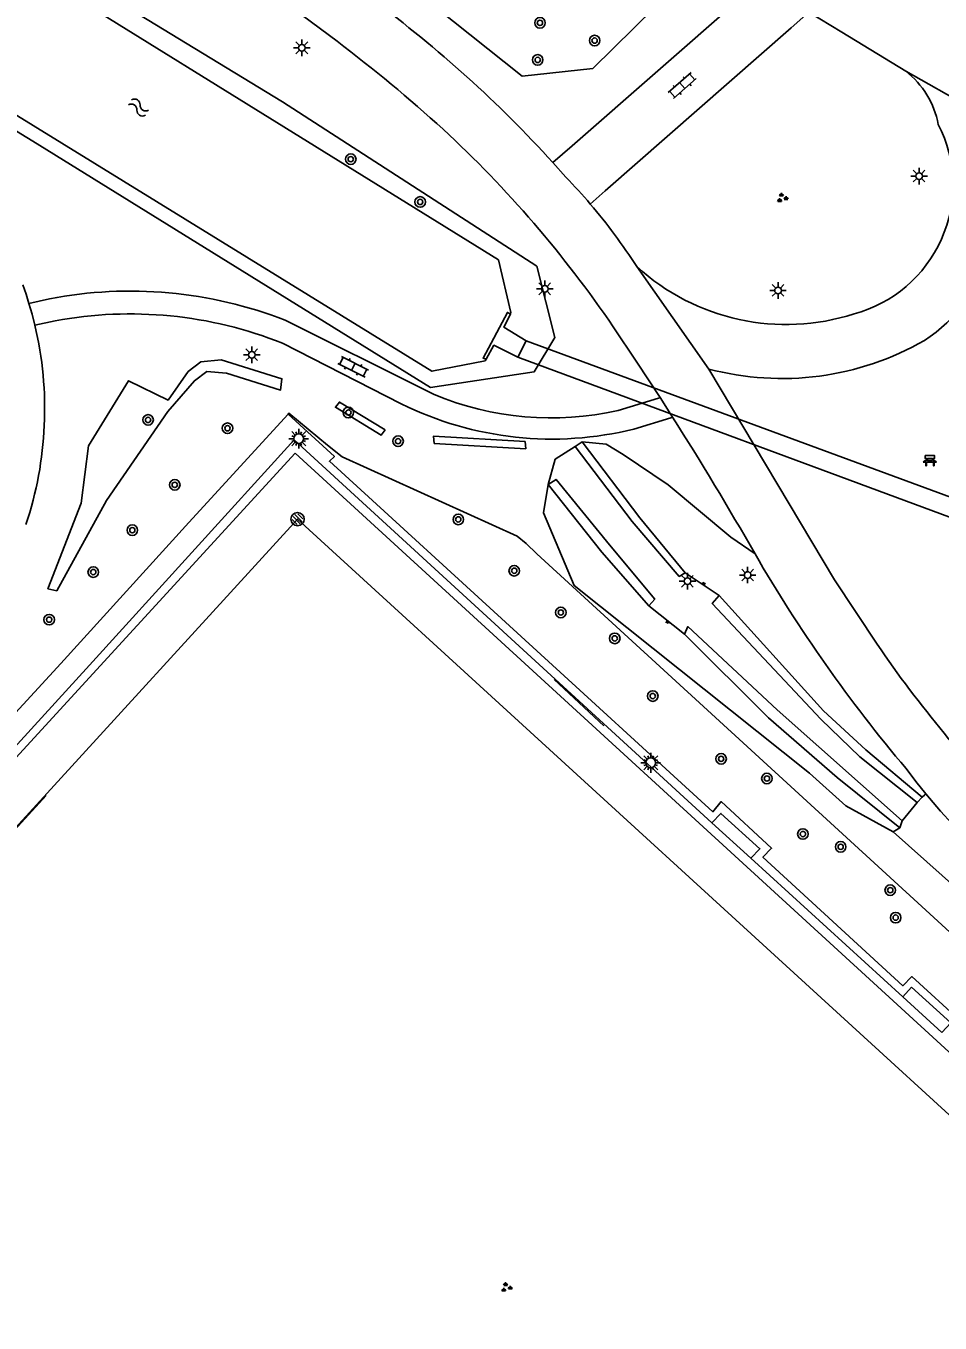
# Model space of a CAD drawing. Extents: x 128000 to 131008, y 398996 to 402500.
# Drawn here: x 128875.2 to 128944.2, y 399960.8 to 400058.8 of the extents above; entities that cross this region are included whole.
import ezdxf

# ---------------------------------------------------------------- set-up
doc = ezdxf.new("R2010")
doc.units = 0
for name, color, linetype in [('bs-afsc-ballenvanger', 7, 'Continuous'), ('bs-afsc-belijning', 7, 'Continuous'), ('bs-afsc-doel', 7, 'Continuous'), ('bs-afsc-hekwerk laag', 7, 'Continuous'), ('bs-afsc-poort', 7, 'Continuous'), ('bs-symb-cornervlag', 7, 'Continuous'), ('bs-symb-veldverlichting', 7, 'Continuous'), ('gg-afsc-haag', 7, 'Continuous'), ('gg-afsc-hekwerk', 7, 'Continuous'), ('gg-bbg-overig bouwwerk', 7, 'Continuous'), ('gg-knt-BGT kruinlijn', 7, 'Continuous'), ('gg-knt-bovenkant onderkant talud', 7, 'Continuous'), ('gg-knt-verharding', 7, 'Continuous'), ('gg-kntw-beschoeiing', 7, 'Continuous'), ('gg-kwrk-duiker nz vlak', 7, 'Continuous'), ('gg-kwrk-uitstroombak niveau min 01', 7, 'Continuous'), ('gt-grn-groengrens', 7, 'Continuous'), ('gt-grn-weggrens', 7, 'Continuous'), ('gt-symb-bank', 7, 'Continuous'), ('gt-symb-boom', 7, 'Continuous'), ('gt-symb-groenvak', 7, 'Continuous'), ('gt-symb-klinker verharding', 7, 'Continuous'), ('gt-symb-lichtmast', 7, 'Continuous'), ('gt-symb-talud symbool', 7, 'Continuous'), ('gt-symb-watersymbool', 7, 'Continuous')]:
    doc.layers.add(name, color=color, linetype=linetype)

# ---------------------------------------------------------------- blocks, each defined once
blk = doc.blocks.new('gt0-BOOM')
at = {"layer": 'gt-symb-boom'}
for radius in [0.4, 0.2]:
    blk.add_circle((0, 0), radius, dxfattribs=at)
blk = doc.blocks.new('gt0-KL1')
at = {"layer": 'gt-symb-klinker verharding'}
for p, q in [((-1.15, 0.3), (1.15, 0.3)), ((-1, -0.3), (-1, 0.3)), ((-0.5, 0.3), (-0.5, 0.45)), ((0, -0.3), (0, 0.3)), ((0.5, 0.3), (0.5, 0.45)), ((1, -0.3), (1, 0.3)), ((-1.15, -0.3), (1.15, -0.3)), ((-0.5, -0.45), (-0.5, -0.3)), ((0.5, -0.45), (0.5, -0.3))]:
    blk.add_line(p, q, dxfattribs=at)
blk = doc.blocks.new('gt0-LMAST')
at = {"layer": 'gt-symb-lichtmast'}
for p, q in [((-0.182, 0.173), (-0.447, 0.438)), ((-0.005, 0.246), (-0.005, 0.621)), ((0.172, 0.173), (0.437, 0.438)), ((-0.255, -0.004), (-0.63, -0.004)), ((-0.182, -0.181), (-0.447, -0.446)), ((-0.005, -0.254), (-0.005, -0.629)), ((0.437, -0.446), (0.172, -0.181)), ((0.245, -0.004), (0.62, -0.004))]:
    blk.add_line(p, q, dxfattribs=at)
blk.add_circle((-0.005, -0.004), 0.25, dxfattribs=at)
blk = doc.blocks.new('bs0-CORNVLG')
at = {"layer": 'bs-symb-cornervlag'}
for p, q in [((-0.345, 0.203), (0.203, -0.345)), ((-0.212, 0.354), (0.345, -0.203)), ((0.025, 0.399), (0.399, 0.025)), ((-0.399, -0.025), (-0.025, -0.399))]:
    blk.add_line(p, q, dxfattribs=at)
blk.add_circle((0, 0), 0.5, dxfattribs=at)
blk = doc.blocks.new('bs0-VELDV')
at = {"layer": 'bs-symb-veldverlichting'}
for p, q in [((-0.375, 0), (-0.75, 0)), ((-0.53, 0.53), (-0.265, 0.265)), ((-0.346, 0.144), (-0.52, 0.215)), ((-0.215, 0.52), (-0.144, 0.346)), ((0, 0.75), (0, 0.375)), ((0.215, 0.52), (0.144, 0.346)), ((0.265, 0.265), (0.53, 0.53)), ((0.346, 0.144), (0.52, 0.215)), ((0.375, 0), (0.75, 0)), ((-0.265, -0.265), (-0.53, -0.53)), ((-0.346, -0.144), (-0.52, -0.215)), ((-0.144, -0.346), (-0.215, -0.52)), ((0, -0.375), (0, -0.75)), ((0.144, -0.346), (0.215, -0.52)), ((0.265, -0.265), (0.53, -0.53)), ((0.346, -0.144), (0.52, -0.215))]:
    blk.add_line(p, q, dxfattribs=at)
blk.add_circle((0, 0), 0.375, dxfattribs=at)
blk = doc.blocks.new('gt0-BANK')
at = {"layer": 'gt-symb-bank'}
for p, q in [((-0.504, 0.274), (-0.322, 0.274)), ((-0.314, 0.265), (-0.314, 0.007)), ((-0.308, 0), (-0.266, 0)), ((-0.258, 0.009), (-0.258, 0.265)), ((-0.251, 0.274), (0.252, 0.274)), ((-0.243, 0.547), (-0.243, 0.412)), ((0.244, 0.487), (0.244, 0.547)), ((0.26, 0.265), (0.26, 0.007)), ((0.266, 0), (0.305, 0)), ((0.311, 0.007), (0.311, 0.265)), ((0.319, 0.274), (0.501, 0.274))]:
    blk.add_line(p, q, dxfattribs=at)
for points in [[(-0.251, 0.404), (-0.362, 0.404), (-0.504, 0.274)], [(-0.362, 0.761), (-0.362, 0.554), (-0.251, 0.554)], [(0.252, 0.554), (0.359, 0.554), (0.359, 0.761), (-0.362, 0.761)], [(0.501, 0.274), (0.359, 0.404), (0.244, 0.404)]]:
    blk.add_lwpolyline(points, dxfattribs=at)
for centre, start, end in [((-0.308, 0.007), 180, 270), ((0.266, 0.007), 180, 270), ((0.305, 0.007), 270, 0)]:
    blk.add_arc(centre, 0.00643, start, end, dxfattribs=at)
for points, degree in [([(-0.322, 0.274), (-0.314, 0.273), (-0.314, 0.265)], 2), ([(-0.266, 0), (-0.258, 0), (-0.258, 0.009)], 2), ([(-0.258, 0.265), (-0.257, 0.274), (-0.251, 0.274)], 2), ([(-0.251, 0.554), (-0.243, 0.553), (-0.243, 0.547)], 2), ([(-0.243, 0.412), (-0.243, 0.404), (-0.251, 0.404)], 2), ([(-0.18, 0.554), (0, 0.554), (0.18, 0.554), (0.189, 0.553), (0.189, 0.547), (0.189, 0.48), (0.189, 0.412), (0.189, 0.404), (0.18, 0.404), (0, 0.404), (-0.18, 0.404), (-0.188, 0.404), (-0.188, 0.412), (-0.188, 0.48), (-0.188, 0.547), (-0.186, 0.554), (-0.18, 0.554)], 3), ([(0.244, 0.547), (0.245, 0.554), (0.252, 0.554)], 2), ([(0.244, 0.404), (0.244, 0.462), (0.244, 0.487)], 2), ([(0.252, 0.274), (0.26, 0.273), (0.26, 0.265)], 2), ([(0.311, 0.265), (0.312, 0.274), (0.319, 0.274)], 2)]:
    blk.add_open_spline(points, degree=degree, dxfattribs=at)
blk = doc.blocks.new('gt0-TALUD_1')
at = {"layer": 'gt-symb-talud symbool'}
for p, q in [((-1, -1), (-1, 0)), ((-0.5, -2), (-0.5, 0)), ((0.5, -2), (0.5, 0)), ((1, -1), (1, 0)), ((0, -1), (0, 0))]:
    blk.add_line(p, q, dxfattribs=at)
blk = doc.blocks.new('gt0-GRVAK')
at = {"layer": 'gt-symb-groenvak'}
for p, q in [((-0.11, 0.189), (-0.228, 0.24)), ((-0.182, 0.153), (0.088, 0.153)), ((-0.091, 0.211), (-0.156, 0.322)), ((-0.047, 0.214), (-0.047, 0.393)), ((-0.004, 0.211), (0.061, 0.322)), ((0.015, 0.189), (0.133, 0.24)), ((0.262, -0.052), (0.197, 0.059)), ((0.305, -0.049), (0.305, 0.13)), ((0.349, -0.052), (0.414, 0.059)), ((-0.245, -0.228), (-0.363, -0.177)), ((-0.318, -0.264), (-0.047, -0.264)), ((-0.226, -0.206), (-0.291, -0.095)), ((-0.183, -0.203), (-0.183, -0.024)), ((-0.139, -0.206), (-0.074, -0.095)), ((-0.12, -0.228), (-0.002, -0.177)), ((0.243, -0.074), (0.125, -0.023)), ((0.17, -0.11), (0.441, -0.11)), ((0.368, -0.074), (0.486, -0.023))]:
    blk.add_line(p, q, dxfattribs=at)
blk = doc.blocks.new('gt0-WA')
at = {"layer": 'gt-symb-watersymbool'}
for centre, start, end in [((-0.323, 0.022), 28.07249, 151.92751), ((0.427, 0.422), 208.07248, 331.92751), ((-0.323, -0.428), 28.07249, 151.92751), ((0.427, -0.028), 208.07248, 331.92751)]:
    blk.add_arc(centre, 0.425, start, end, dxfattribs=at)

msp = doc.modelspace()

# ---------------------------------------------------------------- linework, layer by layer
at = {"layer": 'bs-afsc-ballenvanger'}
msp.add_line((128862.4, 399991.239), (128879.987, 400010.504), dxfattribs=at)
msp.add_lwpolyline([(128877.82, 400010.635), (128887.481, 400021.269), (128894.981, 400029.459)], dxfattribs=at)
at = {"layer": 'bs-afsc-belijning'}
msp.add_lwpolyline([(128969.493, 399954.084), (128926.299, 399906.869), (128852.546, 399974.328), (128895.703, 400021.526), (128969.493, 399954.084)], dxfattribs=at)
at = {"layer": 'bs-afsc-doel'}
for p, q in [((128915.075, 400009.41), (128918.821, 400005.919)), ((128871.653, 399995.138), (128876.733, 400000.664))]:
    msp.add_line(p, q, dxfattribs=at)
at = {"layer": 'bs-afsc-hekwerk laag'}
msp.add_line((128929.919, 399995.927), (128941.389, 399985.458), dxfattribs=at)
msp.add_lwpolyline([(128879.987, 400010.504), (128895.443, 400027.501), (128926.979, 399998.602)], dxfattribs=at)
at = {"layer": 'bs-afsc-poort'}
msp.add_line((128912.958, 400019.674), (128913.776, 400018.907), dxfattribs=at)
at = {"layer": 'gg-afsc-haag'}
for points in [[(128877.532, 400016.111), (128876.857, 400016.264), (128879.37, 400022.726), (128879.916, 400027.069), (128882.949, 400031.973), (128885.921, 400030.509), (128887.445, 400032.669), (128888.411, 400033.401), (128889.937, 400033.546), (128894.525, 400032.118), (128894.418, 400031.268), (128890.339, 400032.53), (128888.846, 400032.675), (128887.914, 400031.973), (128885.9, 400029.641), (128881.285, 400022.926), (128877.532, 400016.111)], [(128902.323, 400028.259), (128898.864, 400030.354), (128898.556, 400029.97), (128902.015, 400027.875), (128902.323, 400028.259)], [(128912.943, 400026.827), (128912.882, 400027.382), (128905.966, 400027.796), (128906.027, 400027.241), (128912.943, 400026.827)], [(128916.663, 400027.019), (128920.974, 400021.355), (128924.526, 400017.204), (128924.961, 400017.471)], [(128917.201, 400027.359), (128921.535, 400021.623), (128924.961, 400017.471)], [(128922.216, 400014.981), (128922.667, 400015.477), (128919.247, 400019.579), (128915.223, 400024.519), (128914.615, 400024.136)], [(128914.615, 400024.136), (128918.676, 400019.03), (128922.216, 400014.981)], [(128942.494, 400000.137), (128938.151, 400003.581), (128935.205, 400006.421), (128927.014, 400015.149), (128927.536, 400015.765)], [(128927.536, 400015.765), (128935.404, 400007.056), (128938.619, 400004.121), (128942.865, 400000.542)], [(128941.358, 399998.749), (128931.918, 400007.127), (128925.174, 400013.409), (128924.914, 400012.846)], [(128924.914, 400012.846), (128931.259, 400006.535), (128936.437, 400002.02), (128941.173, 399998.234)]]:
    msp.add_lwpolyline(points, dxfattribs=at)
at = {"layer": 'gg-afsc-hekwerk'}
for p, q in [((128912.293, 400020.251), (128912.958, 400019.674)), ((128912.958, 400019.674), (128913.776, 400018.907)), ((128913.776, 400018.907), (128975.864, 399962.015)), ((128860.739, 399992.067), (128877.82, 400010.635)), ((128862.4, 399991.239), (128879.987, 400010.504)), ((128929.919, 399995.927), (128941.389, 399985.458))]:
    msp.add_line(p, q, dxfattribs=at)
for points in [[(128877.82, 400010.635), (128887.481, 400021.269), (128894.981, 400029.459)], [(128894.981, 400029.459), (128895.032, 400029.515), (128897.96, 400027.118)], [(128879.987, 400010.504), (128895.443, 400027.501), (128926.979, 399998.602)], [(128897.96, 400027.118), (128899.058, 400026.219), (128912.293, 400020.251)]]:
    msp.add_lwpolyline(points, dxfattribs=at)
at = {"layer": 'gg-bbg-overig bouwwerk'}
for p, q in [((128926.979, 399998.602), (128929.919, 399995.927)), ((128942.058, 399986.189), (128941.389, 399985.458)), ((128941.389, 399985.458), (128944.346, 399982.763))]:
    msp.add_line(p, q, dxfattribs=at)
for points in [[(128929.919, 399995.927), (128930.612, 399996.638), (128927.671, 399999.313), (128926.979, 399998.602)], [(128944.346, 399982.763), (128945.015, 399983.494), (128942.058, 399986.189)]]:
    msp.add_lwpolyline(points, dxfattribs=at)
at = {"layer": 'gg-knt-BGT kruinlijn'}
for points in [[(128786.764, 400131.742), (128802.473, 400122.072), (128840.312, 400098.216), (128844.501, 400095.196), (128845.987, 400093.801), (128852.79, 400084.06), (128857.962, 400076.236), (128858.823, 400075.267), (128860.423, 400074.203), (128863.895, 400071.686), (128894.568, 400053.03), (128913.758, 400040.608)], [(128905.729, 400031.454), (128875.713, 400050.057), (128855.192, 400062.605), (128851.829, 400065.01), (128850.251, 400066.224), (128849.129, 400067.189), (128846.986, 400069.752), (128845.119, 400072.147), (128844.497, 400073.071), (128841.944, 400077.597), (128840.469, 400080.709), (128838.548, 400083.382), (128836.347, 400085.557), (128833.814, 400087.679), (128831.553, 400089.19), (128794.095, 400112.417)], [(128913.758, 400040.608), (128915.137, 400035.238), (128913.569, 400032.654), (128905.729, 400031.454)]]:
    msp.add_lwpolyline(points, dxfattribs=at)
at = {"layer": 'gg-knt-bovenkant onderkant talud'}
for p, q in [((128916.663, 400027.019), (128917.201, 400027.359)), ((128930.24, 400018.903), (128928.417, 400020.157)), ((128924.961, 400017.471), (128927.536, 400015.765)), ((128922.216, 400014.981), (128924.914, 400012.846)), ((128942.865, 400000.542), (128942.494, 400000.137)), ((128942.865, 400000.542), (128943.054, 400000.705)), ((128943.054, 400000.705), (128943.144, 400000.783)), ((128942.494, 400000.137), (128941.358, 399998.749)), ((128941.173, 399998.234), (128940.663, 399997.909)), ((128941.358, 399998.749), (128941.173, 399998.234))]:
    msp.add_line(p, q, dxfattribs=at)
for points in [[(128914.615, 400024.136), (128915.16, 400026.049), (128916.663, 400027.019)], [(128917.201, 400027.359), (128919.013, 400027.184), (128920.288, 400026.398), (128923.672, 400024.11), (128928.417, 400020.157)], [(128940.663, 399997.909), (128937.088, 399999.893), (128934.364, 400002.347), (128916.595, 400016.513), (128914.263, 400021.99), (128914.615, 400024.136)]]:
    msp.add_lwpolyline(points, dxfattribs=at)
at = {"layer": 'gg-knt-verharding'}
for p, q in [((128929.165, 400060.868), (128916.427, 400049.698)), ((128932.969, 400058.607), (128934.315, 400059.788)), ((128918.928, 400046.294), (128932.969, 400058.607)), ((128916.427, 400049.698), (128914.988, 400048.435)), ((128914.988, 400048.435), (128915.965, 400047.343)), ((128917.806, 400045.311), (128918.928, 400046.294)), ((128875.424, 400037.811), (128876.983, 400038.153)), ((128877.407, 400036.495), (128875.867, 400036.168)), ((128894.76, 400036.539), (128905.371, 400031.254)), ((128903.536, 400030.23), (128894.555, 400034.808)), ((128905.371, 400031.254), (128906.015, 400030.933)), ((128919.896, 400029.732), (128922.959, 400030.666)), ((128922.959, 400030.666), (128923.072, 400030.7)), ((128924.017, 400029.221), (128923.072, 400030.7)), ((128923.895, 400029.183), (128921.101, 400028.326)), ((128923.895, 400029.183), (128924.017, 400029.221))]:
    msp.add_line(p, q, dxfattribs=at)
for points in [[(128862.454, 400085.227), (128880.478, 400071.345), (128889.278, 400064.611), (128898.686, 400057.594)], [(128941.62, 400055.339), (128936.796, 400058.293), (128934.315, 400059.788)], [(128875.424, 400037.811), (128875.203, 400038.506), (128874.963, 400039.198)], [(128875.867, 400036.168), (128875.659, 400036.991), (128875.424, 400037.811)], [(128923.072, 400030.7), (128921.323, 400033.381), (128919.542, 400036.041)], [(128926.744, 400032.856), (128936.245, 400016.932), (128939.458, 400012.08)], [(128881.476, 399872.838), (128908.309, 399902.562), (128854.4, 399951.348), (128859.648, 399957.22), (128879.578, 399939.002), (128881.638, 399941.219), (128926.6, 399899.989), (128976.296, 399954.31), (128945.221, 399982.772), (128945.879, 399983.518), (128942.071, 399986.992), (128941.409, 399986.301), (128930.842, 399995.996), (128931.493, 399996.682), (128927.689, 400000.198), (128927.056, 399999.441), (128898.106, 400025.89), (128898.486, 400026.249), (128894.981, 400029.459)], [(128895.531, 400026.496), (128847.492, 399974.171), (128926.473, 399901.859), (128974.467, 399954.212), (128895.531, 400026.496)], [(128943.144, 400000.783), (128942.384, 400001.727), (128941.644, 400002.691)]]:
    msp.add_lwpolyline(points, dxfattribs=at)
for centre, radius, start, end in [((128846.184, 399985.897), 92.978, 42.26847, 53.58239), ((128827.919, 399964.021), 117.319, 47.81972, 52.90065), ((128937.511, 400050.065), 6.686, 10.82231, 52.07717), ((128935.112, 400046.743), 10.067, 284.9979, 27.04367), ((128846.654, 399986.262), 88.265, 34.33097, 47.13741), ((128935.522, 400046.205), 13.48, 303.84753, 15.62002), ((128883.77, 400016.324), 44.707, 40.41941, 43.934), ((128884.007, 400016.54), 44.386, 32.80829, 40.40541), ((128932.588, 400052.919), 16.707, 227.55717, 287.88051), ((128883.09, 400006.705), 32.036, 68.63571, 100.9888), ((128883.063, 400005.99), 31.025, 68.25875, 100.50403), ((128849.078, 400029.822), 27.53, 341.55395, 13.32758), ((128932.269, 400053.726), 21.589, 255.17136, 299.89716), ((128914.823, 400051.915), 22.755, 247.22804, 282.882), ((128914.908, 400053.166), 25.6, 243.627, 283.99989), ((128699.19, 399886.587), 266.255, 29.79848, 32.39162), ((129027.684, 400075.331), 112.603, 210.07435, 220.17302), ((129016.305, 400064.706), 93.14, 214.40387, 224.76502), ((128981.941, 400032.784), 50.292, 219.51726, 227.30178)]:
    msp.add_arc(centre, radius, start, end, dxfattribs=at)
at = {"layer": 'gg-kntw-beschoeiing'}
for points in [[(128863.161, 400070.668), (128910.879, 400041.086), (128911.804, 400037.119), (128911.753, 400037.021)], [(128853.846, 400065.026), (128857.086, 400062.734), (128905.848, 400032.683), (128909.865, 400033.479), (128909.933, 400033.611)]]:
    msp.add_lwpolyline(points, dxfattribs=at)
at = {"layer": 'gg-kwrk-duiker nz vlak'}
for p, q in [((128912.963, 400034.979), (128960.098, 400017.601)), ((128959.295, 400016.335), (128912.325, 400033.748))]:
    msp.add_line(p, q, dxfattribs=at)
at = {"layer": 'gg-kwrk-uitstroombak niveau min 01'}
msp.add_line((128912.325, 400033.748), (128912.963, 400034.979), dxfattribs=at)
for points in [[(128911.753, 400037.021), (128911.541, 400037.133), (128909.711, 400033.677), (128909.933, 400033.611)], [(128912.963, 400034.979), (128911.277, 400036.004), (128911.787, 400037.003), (128911.753, 400037.021)], [(128909.933, 400033.611), (128910.521, 400034.644), (128912.325, 400033.748)]]:
    msp.add_lwpolyline(points, dxfattribs=at)
at = {"layer": 'gt-grn-groengrens'}
for points in [[(128884.338, 400086.585), (128881.292, 400083.178), (128880.19, 400080.828), (128912.663, 400054.955), (128917.984, 400055.547), (128924.27, 400061.72), (128918.824, 400066.311), (128884.338, 400086.585)], [(128984.842, 399964.392), (128978.367, 399968.47), (128964.883, 399978.946), (128962.386, 399978.225), (128955.482, 399984.73), (128940.663, 399997.909)]]:
    msp.add_lwpolyline(points, dxfattribs=at)
at = {"layer": 'gt-grn-weggrens'}
for p, q in [((128941.62, 400055.339), (128948.572, 400051.393)), ((128921.313, 400040.59), (128926.744, 400032.856))]:
    msp.add_line(p, q, dxfattribs=at)

# ---------------------------------------------------------------- block references
at = {"layer": 'bs-symb-cornervlag'}
msp.add_blockref('bs0-CORNVLG', (128895.703, 400021.526), dxfattribs=at)
at = {"layer": 'bs-symb-veldverlichting'}
for p in [(128895.789, 400027.598), (128922.364, 400003.132)]:
    msp.add_blockref('bs0-VELDV', p, dxfattribs=at)
at = {"layer": 'gt-symb-bank'}
msp.add_blockref('gt0-BANK', (128943.445, 400025.556), dxfattribs=at)
at = {"layer": 'gt-symb-boom'}
for p in [(128914.005, 400058.986), (128918.132, 400057.649), (128913.832, 400056.189), (128899.718, 400048.696), (128904.959, 400045.467), (128899.538, 400029.57), (128884.416, 400029.015), (128890.412, 400028.385), (128903.292, 400027.406), (128886.431, 400024.111), (128907.838, 400021.501), (128883.227, 400020.689), (128880.278, 400017.526), (128912.062, 400017.627), (128915.577, 400014.48), (128876.949, 400013.936), (128919.649, 400012.522), (128922.52, 400008.169), (128927.681, 400003.43), (128931.139, 400001.948), (128933.857, 399997.754), (128936.708, 399996.789), (128940.451, 399993.514), (128940.859, 399991.442)]:
    msp.add_blockref('gt0-BOOM', p, dxfattribs=at)
at = {"layer": 'gt-symb-groenvak'}
for p in [(128932.28, 400045.765), (128911.454, 399963.525)]:
    msp.add_blockref('gt0-GRVAK', p, dxfattribs=at)
at = {"layer": 'gt-symb-klinker verharding'}
for p, rotation in [((128924.746, 400054.251), 41.30991847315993), ((128899.905, 400033.018), -26.821406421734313)]:
    msp.add_blockref('gt0-KL1', p, dxfattribs=dict(at, rotation=rotation))
at = {"layer": 'gt-symb-lichtmast'}
for p in [(128896.031, 400057.104), (128942.636, 400047.423), (128914.37, 400038.914), (128931.983, 400038.795), (128892.252, 400033.937), (128929.69, 400017.308), (128925.141, 400016.843)]:
    msp.add_blockref('gt0-LMAST', p, dxfattribs=at)
at = {"layer": 'gt-symb-talud symbool'}
for p, xscale, yscale, rotation in [((128926.319, 400016.571), 0.09956907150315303, 0.09956907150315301, 146.4695303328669), ((128923.681, 400013.821), 0.09963934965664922, 0.0996393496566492, -38.48019824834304)]:
    msp.add_blockref('gt0-TALUD_1', p, dxfattribs=dict(at, xscale=xscale, yscale=yscale, rotation=rotation))
at = {"layer": 'gt-symb-watersymbool', "rotation": -31.671318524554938}
msp.add_blockref('gt0-WA', (128883.65, 400052.624), dxfattribs=at)

doc.saveas('drawing.dxf')
